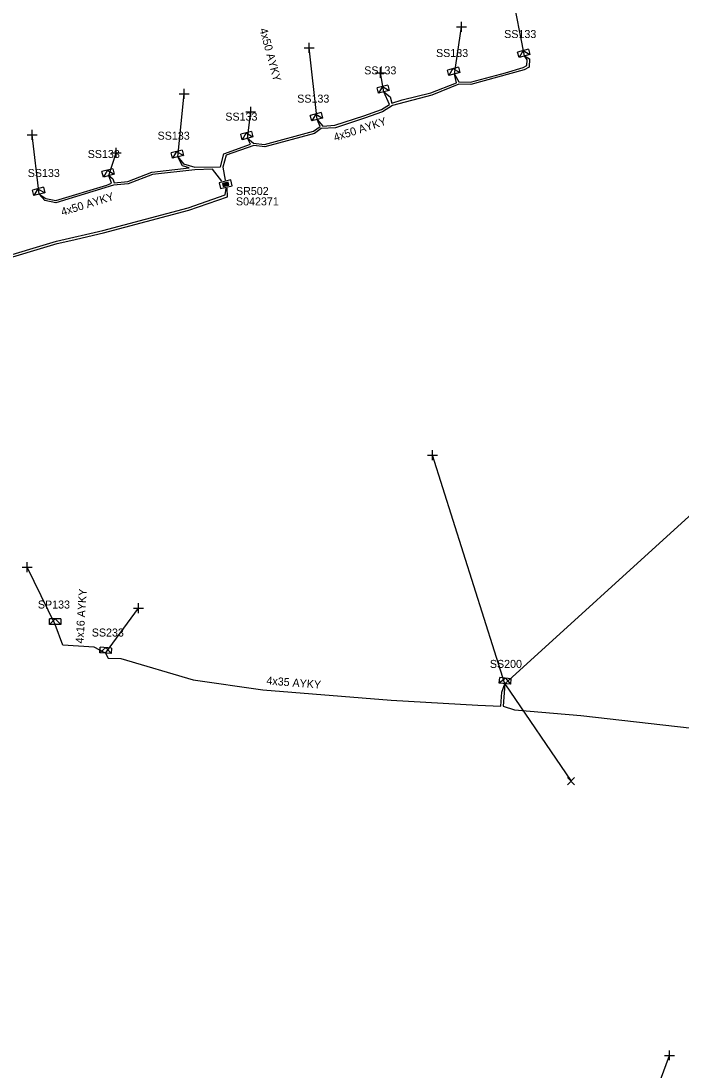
# Model space of a CAD drawing. Extents: x -748492 to -735633, y -1146251 to -1139940.
# Drawn here: x -736771.7 to -736689.1, y -1144893.5 to -1144762.4 of the extents above; entities that cross this region are included whole.
import ezdxf

# ---------------------------------------------------------------- set-up
doc = ezdxf.new("R2010")
doc.units = 0
for name, color, linetype in [('Vrstva 1', 7, 'Continuous'), ('Vrstva 28', 7, 'Continuous'), ('Vrstva 29', 7, 'Continuous'), ('Vrstva 30', 7, 'Continuous'), ('Vrstva 31', 7, 'Continuous'), ('Vrstva 33', 7, 'Continuous'), ('Vrstva 34', 7, 'Continuous'), ('Vrstva 5', 7, 'Continuous'), ('Vrstva 52', 7, 'Continuous'), ('Vrstva 54', 7, 'Continuous'), ('Vrstva 59', 7, 'Continuous'), ('Vrstva 6', 7, 'Continuous'), ('Vrstva 8', 7, 'Continuous'), ('Vrstva 9', 7, 'Continuous')]:
    doc.layers.add(name, color=color, linetype=linetype)

# ---------------------------------------------------------------- blocks, each defined once
blk = doc.blocks.new('NN800')
at = {"layer": 'Vrstva 1'}
for points in [[(-0.44, 0.44), (0.44, -0.44)], [(-0.44, -0.44), (0.44, 0.44)]]:
    blk.add_lwpolyline(points, dxfattribs=at)
blk = doc.blocks.new('NN620')
at = {"layer": 'Vrstva 8'}
for points in [[(0.75, 0), (-0.75, 0)], [(-0.75, 0), (-0.75, -0.75)], [(0.75, -0.75), (0.75, 0)], [(-0.75, -0.75), (0.75, -0.75)], [(0.37, -0.18), (-0.38, -0.18)], [(-0.38, -0.18), (-0.38, -0.56)], [(-0.38, -0.56), (0.37, -0.56)], [(0.32, -0.23), (-0.33, -0.23)], [(-0.33, -0.23), (-0.33, -0.51)], [(-0.33, -0.51), (0.32, -0.51)], [(0.27, -0.27), (-0.28, -0.27)], [(-0.28, -0.27), (-0.28, -0.46)], [(-0.28, -0.46), (0.27, -0.46)], [(0.23, -0.32), (-0.23, -0.32)], [(-0.23, -0.32), (-0.23, -0.42)], [(-0.23, -0.42), (0.23, -0.42)], [(-0.19, -0.37), (0.19, -0.37)], [(0.23, -0.42), (0.23, -0.32)], [(0.27, -0.46), (0.27, -0.27)], [(0.32, -0.51), (0.32, -0.23)], [(0.37, -0.56), (0.37, -0.18)]]:
    blk.add_lwpolyline(points, dxfattribs=at)
blk = doc.blocks.new('NN630')
at = {"layer": 'Vrstva 9'}
for points in [[(0, -0.7), (-0.7, 0)], [(-0.7, -0.7), (-0.7, 0), (0.7, 0), (0.7, -0.7)], [(-0.7, -0.7), (0.7, -0.7)], [(0, -0.7), (0.7, 0)]]:
    blk.add_lwpolyline(points, dxfattribs=at)

msp = doc.modelspace()

# ---------------------------------------------------------------- linework, layer by layer
at = {"layer": 'Vrstva 5'}
for points in [[(-736746.56, -1144782.39), (-736747.7, -1144780.9), (-736749.93, -1144780.97), (-736755.23, -1144781.59), (-736758.25, -1144782.75), (-736760.1, -1144782.9), (-736767.3, -1144785.12), (-736768.68, -1144784.83), (-736769.37, -1144784.02), (-736768.54, -1144784.55), (-736767.32, -1144784.81), (-736760.91, -1144782.89), (-736760.35, -1144782.67), (-736760.68, -1144781.71), (-736760.16, -1144782.13), (-736760.01, -1144782.6), (-736758.31, -1144782.45), (-736755.31, -1144781.29), (-736750.63, -1144780.75), (-736751.45, -1144780.5), (-736752.03, -1144779.37), (-736751.36, -1144780.22), (-736749.93, -1144780.67), (-736746.72, -1144780.61), (-736746.29, -1144779), (-736742.97, -1144777.8), (-736743.33, -1144777.04), (-736742.58, -1144777.66), (-736741.2, -1144777.82), (-736735.07, -1144776.15), (-736734.24, -1144775.57), (-736734.63, -1144774.69), (-736733.9, -1144775.52), (-736732.41, -1144775.42), (-736728.8, -1144774.25), (-736726.58, -1144773.44), (-736725.57, -1144772.82), (-736726.29, -1144771.25), (-736725.49, -1144771.86), (-736725.28, -1144772.66), (-736723.99, -1144772.26), (-736720.4, -1144771.36), (-736717.21, -1144770.1), (-736717.47, -1144769.02), (-736716.91, -1144769.99), (-736715.44, -1144770.04), (-736711.07, -1144768.87), (-736708.86, -1144768.2), (-736708.4, -1144767.97), (-736708.37, -1144767.25), (-736708.69, -1144766.76), (-736708.07, -1144767.13), (-736708.1, -1144768.15), (-736708.74, -1144768.48), (-736715.4, -1144770.34), (-736716.92, -1144770.29), (-736720.3, -1144771.64), (-736725.2, -1144772.94), (-736726.45, -1144773.72), (-736728.7, -1144774.53), (-736732.35, -1144775.72), (-736734.14, -1144775.84), (-736734.94, -1144776.43), (-736741.18, -1144778.12), (-736742.54, -1144777.96), (-736745.99, -1144779.15), (-736746.42, -1144780.67), (-736746.14, -1144782.28)], [(-736814.5, -1144801.44), (-736814.39, -1144801.56), (-736813.75, -1144802.56), (-736813.33, -1144804.08), (-736812.57, -1144804.37), (-736808.69, -1144801.66), (-736802.46, -1144800.14), (-736798.83, -1144799.08), (-736789.77, -1144796.46), (-736782.91, -1144794.46), (-736774.88, -1144792.19), (-736767.22, -1144789.92), (-736761.42, -1144788.55), (-736750.76, -1144785.75), (-736746.15, -1144784.12), (-736746.01, -1144783.29)], [(-736774.8, -1144792.47), (-736767.14, -1144790.21), (-736765.44, -1144789.8), (-736761.34, -1144788.85), (-736750.68, -1144786.03), (-736745.85, -1144784.34), (-736745.89, -1144783.26)], [(-736761.09, -1144841.39), (-736760.78, -1144841.99), (-736759.17, -1144842.04), (-736750.14, -1144844.69), (-736741.44, -1144845.96), (-736725.38, -1144847.25), (-736714.55, -1144847.88), (-736711.66, -1144847.99), (-736711.52, -1144846.24), (-736711.16, -1144845.19), (-736711.36, -1144848.01), (-736709.95, -1144848.44), (-736701.65, -1144849.16), (-736684.43, -1144851.13), (-736680.99, -1144849.84), (-736678.74, -1144848.46), (-736674.53, -1144843.36), (-736673.79, -1144842.16), (-736672.37, -1144831.05), (-736672.88, -1144827.15), (-736675.86, -1144821.36), (-736678.52, -1144817.37), (-736679.2, -1144814.95), (-736679.9, -1144814.42)]]:
    msp.add_lwpolyline(points, dxfattribs=at)
at = {"layer": 'Vrstva 52'}
msp.add_lwpolyline([(-736761.09, -1144841.39), (-736762.5, -1144840.62), (-736766.43, -1144840.36), (-736767.39, -1144837.79)], dxfattribs=at)
at = {"layer": 'Vrstva 59'}
for points in [[(-736708.69, -1144766.76), (-736710.25, -1144758.88)], [(-736717.47, -1144769.02), (-736716.56, -1144763.13)], [(-736734.63, -1144774.69), (-736735.63, -1144765.75)], [(-736726.29, -1144771.25), (-736726.69, -1144768.88)], [(-736752.03, -1144779.37), (-736751.25, -1144771.5)], [(-736743.33, -1144777.04), (-736742.94, -1144773.75)], [(-736769.37, -1144784.02), (-736770.25, -1144776.63)], [(-736760.68, -1144781.71), (-736759.75, -1144778.88)], [(-736711.16, -1144845.19), (-736720.2, -1144816.63)], [(-736711.16, -1144845.19), (-736687.69, -1144823.88)], [(-736767.39, -1144837.79), (-736770.88, -1144830.63)], [(-736761.09, -1144841.39), (-736756.95, -1144835.77)], [(-736711.16, -1144845.19), (-736702.88, -1144857.37)], [(-736693.54, -1144899.63), (-736690.56, -1144891.63)]]:
    msp.add_lwpolyline(points, dxfattribs=at)

# ---------------------------------------------------------------- block references
at = {"layer": 'Vrstva 28', "rotation": -165.93438876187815}
msp.add_blockref('NN620', (-736745.98, -1144783.15), dxfattribs=at)
at = {"layer": 'Vrstva 31'}
for p, rotation in [((-736708.69, -1144766.76), -164.21924719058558), ((-736717.47, -1144769.02), -165.50768057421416), ((-736726.29, -1144771.25), -165.50768057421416), ((-736734.63, -1144774.69), -165.50768057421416), ((-736743.33, -1144777.04), -164.60118062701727), ((-736752.03, -1144779.37), -165.50768057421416), ((-736760.68, -1144781.71), -165.50768057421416), ((-736769.37, -1144784.02), -165.88494460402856), ((-736767.39, -1144837.79), -179.56767224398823), ((-736761.09, -1144841.39), 176.21999437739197), ((-736711.16, -1144845.19), 173.75284993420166)]:
    msp.add_blockref('NN630', p, dxfattribs=dict(at, rotation=rotation))
at = {"layer": 'Vrstva 34'}
for p, rotation in [((-736716.56, -1144763.13), 45), ((-736735.63, -1144765.75), 45), ((-736726.69, -1144768.88), 44.99999995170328), ((-736751.25, -1144771.5), 45), ((-736742.94, -1144773.75), 44.99999995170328), ((-736770.25, -1144776.63), 45), ((-736759.75, -1144778.88), 45), ((-736720.2, -1144816.63), 44.99999995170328), ((-736770.88, -1144830.63), 45), ((-736756.95, -1144835.77), 45), ((-736690.56, -1144891.63), 45)]:
    msp.add_blockref('NN800', p, dxfattribs=dict(at, rotation=rotation))
msp.add_blockref('NN800', (-736702.88, -1144857.37), dxfattribs=at)

# ---------------------------------------------------------------- texts
at = {"layer": 'Vrstva 29'}
msp.add_text('S042371', height=1, dxfattribs=at).set_placement((-736744.78, -1144785.43))
at = {"layer": 'Vrstva 30'}
msp.add_text('SR502', height=1, dxfattribs=at).set_placement((-736744.78, -1144784.13))
at = {"layer": 'Vrstva 33'}
for s, p in [('SS133', (-736711.24, -1144764.52)), ('SS133', (-736719.76, -1144766.89)), ('SS133', (-736728.74, -1144769.06)), ('SS133', (-736737.12, -1144772.59)), ('SS133', (-736746.11, -1144774.84)), ('SS133', (-736754.58, -1144777.22)), ('SS133', (-736763.32, -1144779.51)), ('SS133', (-736770.82, -1144781.88)), ('SP133', (-736769.55, -1144835.8)), ('SS233', (-736762.81, -1144839.3)), ('SS200', (-736713.03, -1144843.22))]:
    msp.add_text(s, height=1, dxfattribs=at).set_placement(p)
at = {"layer": 'Vrstva 54'}
msp.add_text('4x16 AYKY', height=1, rotation=86.215, dxfattribs=at).set_placement((-736763.87, -1144840.19))
at = {"layer": 'Vrstva 6'}
for s, rotation, p in [('4x50 AYKY', 285.19, (-736741.85, -1144763.42)), ('4x50 AYKY', 18.001, (-736732.38, -1144777.44)), ('4x50 AYKY', 17.157, (-736766.49, -1144786.75)), ('4x35 AYKY', 355.408, (-736741, -1144845.28))]:
    msp.add_text(s, height=1, rotation=rotation, dxfattribs=at).set_placement(p)

doc.saveas('drawing.dxf')
